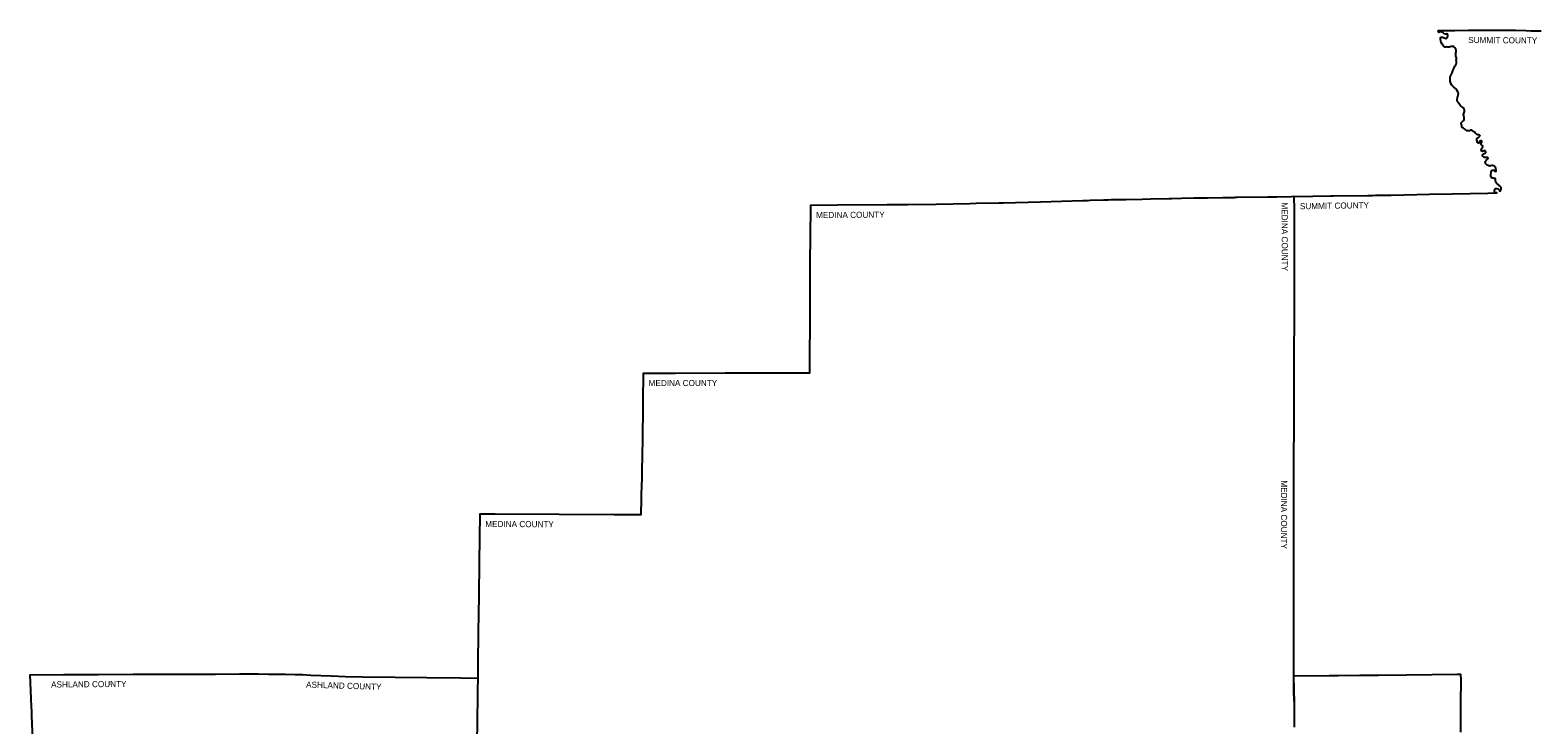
# Model space of a CAD drawing. Extents: x 1985906 to 2360102, y 891258 to 1222054.
# Drawn here: x 1985906 to 2232452, y 1108500 to 1222054 of the extents above; entities that cross this region are included whole.
import ezdxf

# ---------------------------------------------------------------- set-up
doc = ezdxf.new("R2010")
doc.units = 0
for name, color, linetype in [('GM_X_Adjacent_County', 7, 'Continuous'), ('GM_X_Adjacent_County_Text', 7, 'Continuous'), ('GM_X_Corporation', 7, 'Continuous')]:
    doc.layers.add(name, color=color, linetype=linetype)

msp = doc.modelspace()

# ---------------------------------------------------------------- linework, layer by layer
at = {"layer": 'GM_X_Adjacent_County'}
for points in [[(2192653, 1108440), (2192666, 1108661), (2192656, 1108900), (2192657, 1109083), (2192654, 1109924), (2192636, 1110047), (2192644, 1110729), (2192637, 1111738), (2192634, 1112043), (2192629, 1112564), (2192567, 1113876), (2192571, 1115766), (2192563, 1116200), (2192562, 1116521), (2192562, 1116842), (2192568, 1119399), (2192557, 1120002), (2192552, 1123337), (2192552, 1123393), (2192560, 1126776), (2192557, 1127768), (2192541, 1130027), (2192543, 1132646), (2192543, 1135847), (2192542, 1136084), (2192540, 1136744), (2192530, 1137575), (2192539, 1140482), (2192539, 1143381), (2192552, 1147211), (2192556, 1148676), (2192557, 1148924), (2192558, 1149453), (2192562, 1150577), (2192569, 1152461), (2192570, 1152863), (2192571, 1153176), (2192575, 1154176), (2192588, 1155252), (2192594, 1158495), (2192604, 1162456), (2192620, 1166969), (2192630, 1167520), (2192631, 1170404), (2192633, 1173673), (2192634, 1175629), (2192671, 1181169), (2192669, 1184775), (2192668, 1187767), (2192661, 1188885), (2192638, 1192623), (2192637, 1192687), (2192624, 1194838), (2192738, 1194840), (2198606, 1194974), (2199010, 1194983), (2204632, 1195040), (2205348, 1195050), (2205387, 1195051), (2205910, 1195059), (2205997, 1195060), (2208467, 1195087), (2214754, 1195227), (2218436, 1195308), (2224284, 1195429), (2225752, 1195458), (2225462, 1195534), (2225401, 1195595), (2225364, 1195691), (2225386, 1195871), (2225423, 1195969), (2225454, 1196101), (2225555, 1196175), (2225730, 1196146), (2225937, 1196104), (2226104, 1195950), (2226196, 1195762), (2226318, 1195778), (2226414, 1195876), (2226477, 1196120), (2226432, 1196340), (2226255, 1196528), (2226112, 1196634), (2226016, 1196777), (2225706, 1197038), (2225598, 1197214), (2225542, 1197429), (2225550, 1197574), (2225534, 1197683), (2225510, 1197752), (2225433, 1197823), (2225319, 1197810), (2225163, 1197850), (2225023, 1197884), (2224866, 1197996), (2224774, 1198238), (2224766, 1198416), (2224819, 1198833), (2224832, 1198918), (2224869, 1199050), (2224917, 1199124), (2224988, 1199164), (2225078, 1199177), (2225211, 1199143), (2225362, 1199058), (2225454, 1198986), (2225542, 1198976), (2225627, 1199021), (2225653, 1199069), (2225635, 1199164), (2225576, 1199318), (2225558, 1199409), (2225502, 1199641), (2225359, 1199810), (2225211, 1199887), (2225033, 1199916), (2224903, 1199927), (2224734, 1199887), (2224588, 1199837), (2224426, 1199853), (2224305, 1199924), (2224140, 1200009), (2224033, 1200099), (2223934, 1200224), (2223870, 1200324), (2223844, 1200457), (2223875, 1200571), (2223989, 1200714), (2224135, 1200891), (2224265, 1201013), (2224315, 1201058), (2224326, 1201095), (2224307, 1201143), (2224270, 1201186), (2224191, 1201257), (2224050, 1201262), (2223875, 1201254), (2223719, 1201260), (2223624, 1201297), (2223555, 1201352), (2223465, 1201458), (2223422, 1201570), (2223428, 1201647), (2223462, 1201752), (2223552, 1201843), (2223693, 1201904), (2223841, 1201967), (2223894, 1201999), (2223939, 1202044), (2223963, 1202134), (2223910, 1202269), (2223852, 1202341), (2223775, 1202357), (2223693, 1202349), (2223579, 1202304), (2223491, 1202259), (2223383, 1202227), (2223303, 1202248), (2223247, 1202301), (2223216, 1202378), (2223197, 1202484), (2223245, 1202643), (2223353, 1202799), (2223454, 1202942), (2223462, 1203019), (2223462, 1203064), (2223391, 1203189), (2223236, 1203283), (2223181, 1203339), (2223130, 1203396), (2223116, 1203464), (2223153, 1203562), (2223226, 1203633), (2223289, 1203695), (2223317, 1203766), (2223297, 1203887), (2223252, 1203949), (2223176, 1203975), (2223085, 1203955), (2223006, 1203918), (2222935, 1203853), (2222851, 1203698), (2222741, 1203608), (2222676, 1203594), (2222616, 1203610), (2222560, 1203698), (2222464, 1204074), (2222458, 1204286), (2222498, 1204359), (2222596, 1204452), (2222806, 1204585), (2222930, 1204676), (2222992, 1204741), (2223006, 1204789), (2222972, 1204848), (2222910, 1204913), (2222760, 1204955), (2222599, 1204969), (2222481, 1205009), (2222404, 1205077), (2222263, 1205241), (2222181, 1205337), (2222079, 1205407), (2221966, 1205441), (2221882, 1205472), (2221797, 1205517), (2221704, 1205619), (2221630, 1205687), (2221562, 1205698), (2221464, 1205681), (2221311, 1205613), (2221195, 1205577), (2221071, 1205582), (2220859, 1205622), (2220743, 1205681), (2220576, 1205823), (2220455, 1205944), (2220302, 1206023), (2220181, 1206074), (2220091, 1206150), (2220048, 1206308), (2220040, 1206484), (2219975, 1206616), (2219935, 1206710), (2219898, 1206817), (2219907, 1206919), (2220006, 1207032), (2220153, 1207136), (2220291, 1207227), (2220373, 1207289), (2220422, 1207378), (2220411, 1207566), (2220407, 1207761), (2220340, 1208008), (2220291, 1208255), (2220325, 1208431), (2220445, 1208769), (2220471, 1208945), (2220422, 1209154), (2220328, 1209282), (2220104, 1209492), (2219826, 1209709), (2219692, 1209851), (2219429, 1210204), (2219283, 1210473), (2219246, 1210694), (2219321, 1211065), (2219357, 1211201), (2219411, 1211402), (2219452, 1211743), (2219388, 1211972), (2219216, 1212230), (2219028, 1212466), (2218661, 1212777), (2218365, 1213088), (2218208, 1213347), (2218114, 1213710), (2218088, 1214033), (2218118, 1214403), (2218200, 1214647), (2218373, 1214973), (2218440, 1215097), (2218541, 1215411), (2218635, 1215696), (2218744, 1215898), (2218886, 1216149), (2219047, 1216370), (2219096, 1216517), (2219145, 1216741), (2219145, 1216921), (2219118, 1217142), (2219133, 1217333), (2219145, 1217521), (2219066, 1217817), (2219058, 1218049), (2219055, 1218326), (2219075, 1218515), (2219104, 1218655), (2219090, 1218754), (2219032, 1218922), (2218879, 1219180), (2218789, 1219297), (2218691, 1219360), (2218575, 1219379), (2218298, 1219383), (2217968, 1219293), (2217740, 1219274), (2217545, 1219308), (2217436, 1219297), (2217238, 1219297), (2217140, 1219345), (2217039, 1219458), (2216781, 1219757), (2216623, 1220057), (2216570, 1220251), (2216533, 1220570), (2216541, 1220687), (2216552, 1220844), (2216668, 1220915), (2216848, 1220915), (2217028, 1220836), (2217395, 1220687), (2217522, 1220769), (2217676, 1220956), (2217732, 1221095), (2217721, 1221245), (2217683, 1221395), (2217560, 1221466), (2217447, 1221395), (2217324, 1221398), (2217148, 1221466), (2216990, 1221616), (2216923, 1221672), (2216777, 1221754), (2216638, 1221784), (2216499, 1221758), (2216365, 1221702), (2216282, 1221679), (2216188, 1221762), (2216155, 1221904), (2216195, 1221993), (2217855, 1222014), (2218902, 1222026), (2221110, 1222045), (2224970, 1222054), (2226271, 1222054), (2227184, 1222047), (2228798, 1222028), (2230481, 1221983), (2231335, 1221971), (2233013, 1221964)], [(2192653, 1108440), (2192666, 1108661), (2192656, 1108900), (2192657, 1109083), (2192654, 1109924), (2192636, 1110047), (2192644, 1110729), (2192637, 1111738), (2192634, 1112043), (2192629, 1112564), (2192567, 1113876), (2192571, 1115766), (2192563, 1116200), (2192562, 1116521), (2192562, 1116842), (2192568, 1119399), (2192557, 1120002), (2192552, 1123337), (2192552, 1123393), (2192560, 1126776), (2192557, 1127768), (2192541, 1130027), (2192543, 1132646), (2192543, 1135847), (2192542, 1136084), (2192540, 1136744), (2192530, 1137575), (2192539, 1140482), (2192539, 1143381), (2192552, 1147211), (2192556, 1148676), (2192557, 1148924), (2192558, 1149453), (2192562, 1150577), (2192569, 1152461), (2192570, 1152863), (2192571, 1153176), (2192575, 1154176), (2192588, 1155252), (2192594, 1158495), (2192604, 1162456), (2192620, 1166969), (2192630, 1167520), (2192631, 1170404), (2192633, 1173673), (2192634, 1175629), (2192671, 1181169), (2192669, 1184775), (2192668, 1187767), (2192661, 1188885), (2192638, 1192623), (2192637, 1192687), (2192624, 1194838), (2192096, 1194825), (2189780, 1194770), (2188220, 1194743), (2183282, 1194689), (2183038, 1194685), (2182925, 1194680), (2182885, 1194673), (2182859, 1194658), (2180869, 1194627), (2178432, 1194588), (2176177, 1194580), (2174207, 1194531), (2172588, 1194493), (2172188, 1194484), (2169110, 1194412), (2167773, 1194381), (2165086, 1194319), (2162687, 1194297), (2162163, 1194283), (2161646, 1194277), (2161454, 1194270), (2159224, 1194187), (2158831, 1194172), (2158007, 1194142), (2151107, 1193913), (2145028, 1193801), (2144321, 1193787), (2140582, 1193696), (2139549, 1193677), (2134076, 1193549), (2129443, 1193493), (2126053, 1193488), (2117908, 1193445), (2113523, 1193411), (2113466, 1188070), (2113428, 1184374), (2113417, 1179845), (2113408, 1176168), (2113399, 1174227), (2113372, 1168723), (2113358, 1166008), (2106159, 1165987), (2105360, 1165986), (2099554, 1165974), (2091388, 1165958), (2088816, 1165953), (2086130, 1165948), (2086087, 1161432), (2086019, 1154363), (2086010, 1153403), (2085923, 1149181), (2085904, 1148231), (2085903, 1148166), (2085793, 1142829), (2081417, 1142846), (2072419, 1142880), (2061930, 1142920), (2059427, 1142930), (2059330, 1135139), (2059259, 1129509), (2059186, 1123686), (2059120, 1118390), (2059092, 1116134), (2059062, 1114191), (2059054, 1113649), (2058978, 1108653), (2058897, 1103161)], [(1986478, 1103440), (1986179, 1110020), (1986177, 1110266), (1986158, 1110698), (1986118, 1111481), (1985906, 1116658), (1991389, 1116703), (1993289, 1116726), (1997008, 1116752), (2002726, 1116787), (2007584, 1116766), (2010804, 1116774), (2013523, 1116786), (2016220, 1116802), (2020156, 1116833), (2021874, 1116815), (2022479, 1116818), (2023245, 1116823), (2024866, 1116799), (2027656, 1116790), (2029223, 1116749), (2030425, 1116718), (2031808, 1116643), (2035129, 1116512), (2037471, 1116420), (2040306, 1116370), (2045570, 1116279), (2050782, 1116223), (2056317, 1116164), (2059092, 1116134), (2059062, 1114191), (2059054, 1113649), (2058978, 1108653), (2058897, 1103161)]]:
    msp.add_lwpolyline(points, dxfattribs=at)
at = {"layer": 'GM_X_Corporation'}
msp.add_lwpolyline([(2192654, 1108108), (2192655, 1108695), (2192656, 1108900), (2192657, 1109083), (2192644, 1110729), (2192637, 1111738), (2192634, 1112043), (2192562, 1116484), (2198349, 1116568), (2199467, 1116577), (2199635, 1116573), (2199812, 1116568), (2203348, 1116622), (2206398, 1116639), (2211045, 1116668), (2219246, 1116788), (2219824, 1116787), (2219831, 1115868), (2219813, 1112118), (2219812, 1109104), (2219777, 1107300)], dxfattribs=at)

# ---------------------------------------------------------------- texts
at = {"layer": 'GM_X_Adjacent_County_Text'}
for s, rotation, p in [('SUMMIT COUNTY', 359.58513, (2221061, 1219952)), ('MEDINA COUNTY', 270.19582, (2190541, 1193893)), ('SUMMIT COUNTY', 0.95266, (2193553, 1192769)), ('MEDINA COUNTY', 0.36756, (2114428, 1191325)), ('MEDINA COUNTY', 0.12256, (2087040, 1163860)), ('MEDINA COUNTY', 269.87749, (2190462, 1148463)), ('MEDINA COUNTY', 359.77936, (2060325, 1140835)), ('ASHLAND COUNTY', 0.42596, (1989332, 1114598)), ('ASHLAND COUNTY', 358.2255, (2031018, 1114592))]:
    msp.add_text(s, height=1000, rotation=rotation, dxfattribs=at).set_placement(p)

doc.saveas('drawing.dxf')
